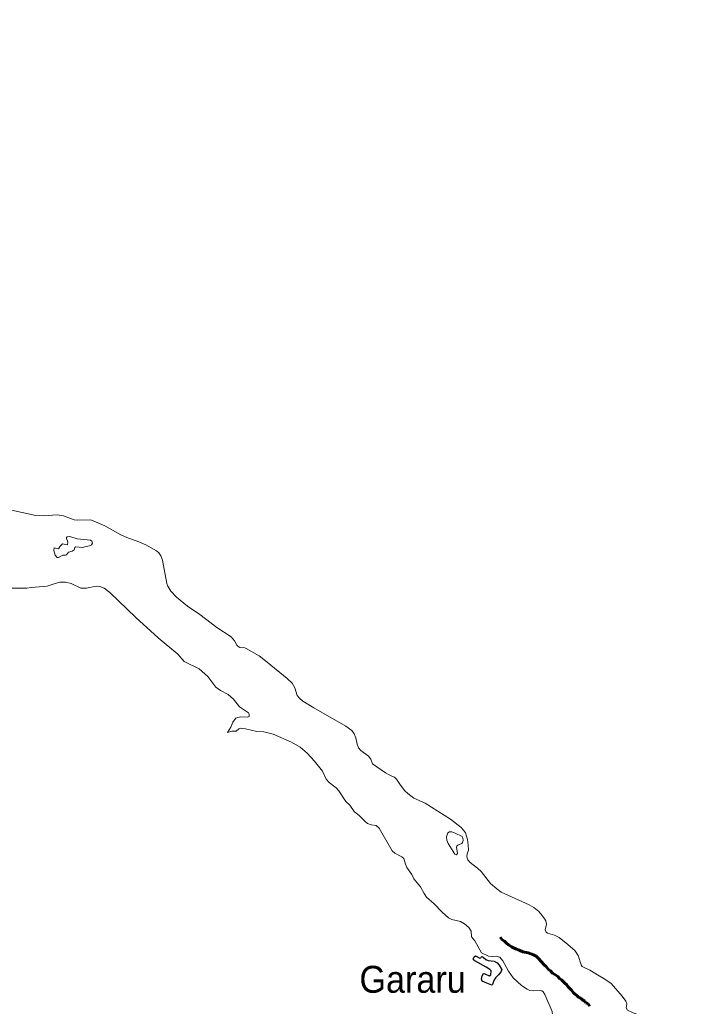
# Model space of a CAD drawing. Extents: x -1643653 to 4543381, y 1624270 to 13878484.
# Drawn here: x 701363 to 713736, y 8896862 to 8915212 of the extents above; entities that cross this region are included whole.
import ezdxf

# ---------------------------------------------------------------- set-up
doc = ezdxf.new("R2010")
doc.units = 0
doc.header["$LTSCALE"] = 160
doc.linetypes.add('LONG_DASH_SHORT_DASH', pattern=[9.9, 6, -1.2, 1.5, -1.2])
for name, color, linetype, lineweight in [('21', 7, 'Continuous', 25), ('25', 7, 'Continuous', 13), ('60', 7, 'Continuous', 13), ('7', 7, 'LONG_DASH_SHORT_DASH', 60)]:
    doc.layers.add(name, color=color, linetype=linetype, lineweight=lineweight)
doc.layers.add('41', color=7, linetype='Continuous')

msp = doc.modelspace()

# ---------------------------------------------------------------- linework, layer by layer
at = {"layer": '21'}
msp.add_lwpolyline([(710323, 8897547.4), (710310.6, 8897510.9), (710262.7, 8897448.5), (710205.4, 8897388.1), (710179.6, 8897340.9), (710149.4, 8897265.1), (710140.8, 8897256.9), (710043.9, 8897288.4), (709961.7, 8897329.1), (709947.6, 8897363.1), (709961.6, 8897429.2), (709984.2, 8897470), (709989.6, 8897472.6), (710012.7, 8897467.5), (710090.3, 8897425.2), (710122.4, 8897447.6), (710126, 8897519.8), (710103.3, 8897545.3), (710035.6, 8897588.8), (709826.1, 8897706.4), (709795.6, 8897744), (709810.8, 8897781.5), (709838, 8897800.1), (709914.9, 8897754.6), (709934.2, 8897760.9), (709942.3, 8897776.2), (709957.1, 8897785.6), (709980.8, 8897774.5), (710029.3, 8897733.8), (710072, 8897710.7), (710184.3, 8897701.5), (710239.2, 8897671.8), (710278.2, 8897623.4), (710322, 8897552.2)], close=True, dxfattribs=at)
at = {"layer": '25'}
for points in [[(699730.1, 8905870.1), (699833.6, 8905937.4), (700049.1, 8906011), (700564.9, 8906093.9), (701005.2, 8906113.6), (701154.5, 8906101.4), (701659.8, 8905992.8), (701803.5, 8905986.5), (702058.9, 8906003.4), (702175.9, 8905983.8), (702373, 8905910.6), (702436.8, 8905905.5), (702682, 8905912.8), (702942.6, 8905799.8), (703043.5, 8905742.3)], [(703043.5, 8905742.3), (703240.1, 8905630.3), (703386.8, 8905567), (703544.9, 8905514.5)], [(703544.9, 8905514.5), (703544.9, 8905514.5), (703708.6, 8905443.2), (703903.3, 8905333.4), (703950.4, 8905293.2), (703983.7, 8905242.4), (704017.5, 8905157.8), (704100.5, 8904727.4), (704116.7, 8904678.1), (704169.6, 8904585.4), (704276.9, 8904471.4), (704483.1, 8904302.2), (704709.8, 8904149.5), (705025.3, 8903904.5), (705294.1, 8903731.4), (705355.9, 8903661.9), (705397.8, 8903579.9), (705416.3, 8903559.4), (705456.6, 8903537.1), (705545.2, 8903528.8), (705574.6, 8903518.8), (705812.1, 8903380.7), (705964.1, 8903265.1), (706335.8, 8902958.3), (706429, 8902870.5), (706478.4, 8902782.6), (706522.3, 8902644.6), (706561.4, 8902592.6), (706627.5, 8902537.3), (706829.4, 8902410.4), (707426.7, 8902069.6), (707536.7, 8901989.7), (707580.8, 8901930.1), (707613.5, 8901857.8), (707638, 8901734), (707661.4, 8901666.3), (707707.1, 8901616.1), (707849, 8901513.6), (707889.3, 8901456.4), (707921.2, 8901374.1), (708164.6, 8901203.2), (708234, 8901164.4), (708282.6, 8901144)], [(701498, 8904635.9), (701073.3, 8904639.9), (700893.6, 8904612.2), (700683.7, 8904613.8), (700499, 8904578.5), (700435.5, 8904574.2), (700368.5, 8904593.8)], [(702004.3, 8904719), (701870.4, 8904678.1), (701577.9, 8904651), (701498, 8904635.9)], [(703520.5, 8904092.8), (703035.9, 8904557.4), (702930.4, 8904637.9), (702854, 8904670.9), (702784.7, 8904678.3), (702603.6, 8904639.4), (702499.6, 8904635.8), (702318.3, 8904724.9), (702212.1, 8904749.4), (702106.6, 8904750.3), (702004.3, 8904719)], [(704418.9, 8903273.5), (704303.8, 8903412.4), (703938.7, 8903713.3), (703520.5, 8904092.8)], [(705417, 8902230.5), (705468.7, 8902243.1), (705601.7, 8902236.3), (705626.1, 8902249.9), (705630.1, 8902294), (705613.1, 8902318.7), (705450.5, 8902433.4), (705338.6, 8902571.8), (705237.8, 8902662.7), (705098.5, 8902732.8), (705008.4, 8902794.2), (704859.8, 8902995.3), (704700.7, 8903136.3), (704418.9, 8903273.5)], [(705223.5, 8901956.6), (705285.9, 8902055.5), (705327.2, 8902145.4), (705340, 8902163.9), (705340, 8902163.9)], [(705340, 8902163.9), (705380.2, 8902221.5), (705417, 8902230.5)], [(706917, 8901328.8), (706845.7, 8901419), (706706.3, 8901570.6), (706577.5, 8901683.7), (706418, 8901776), (706077.6, 8901924.8), (705902.1, 8901964.8), (705769.4, 8901975.3), (705559.8, 8902024.1), (705462.6, 8902034.1), (705436.9, 8902022.7), (705383.9, 8901976.1), (705305.7, 8901975.9), (705223.5, 8901956.6)], [(708884.8, 8898960.2), (708812.9, 8899081.1), (708692, 8899230.3), (708649.9, 8899313.3), (708562.2, 8899440.2), (708534.2, 8899502.9), (708503.8, 8899608.4), (708465.9, 8899644.1), (708336.8, 8899710.3), (708284.4, 8899750.1), (708047.8, 8900175.7), (707990.8, 8900226.5), (707897.1, 8900236.8), (707831, 8900260), (707784.3, 8900295.7), (707679.2, 8900403.7), (707579.3, 8900485.4), (707498.4, 8900600.3), (707426.9, 8900668.2), (707296.2, 8900870.2), (707244.9, 8900923.6), (707114.9, 8901025.9), (707060.8, 8901088.8), (706991.1, 8901234.8), (706917, 8901328.8)], [(708282.6, 8901144), (708331.2, 8901123.5), (708369.6, 8901088.6), (708444.9, 8900971.6), (708520.8, 8900871.2), (708577.2, 8900819.4), (708690.2, 8900735.5), (708901.9, 8900638.8), (709137.2, 8900490.7)], [(709137.2, 8900490.7), (709372.6, 8900342.6), (709571.9, 8900187.3), (709610.7, 8900136.5)], [(709610.7, 8900136.5), (709649.5, 8900085.8), (709687.8, 8899966.6), (709696.9, 8899867.4)], [(709696.9, 8899867.4), (709706, 8899768.3), (709680, 8899695), (709673.6, 8899642.5), (709691.5, 8899588), (709738.8, 8899535.9), (709875.6, 8899429.5), (709875.6, 8899429.5), (709939.8, 8899367.7), (710112.9, 8899145), (710229.9, 8899043.2), (710316.3, 8898983), (710434.5, 8898930.1)], [(709950.2, 8897853.8), (709826.5, 8898078.7), (709765, 8898154.3), (709755.6, 8898257.5), (709714.4, 8898328.8), (709634.6, 8898396.5), (709559.8, 8898439.4), (709395, 8898473.4), (709333.8, 8898506.8), (709214.9, 8898614.3), (709070.8, 8898765.5), (708925, 8898892.5), (708884.8, 8898960.2)], [(710434.5, 8898930.1), (710835, 8898750.5), (710918.4, 8898699.6), (711013.8, 8898623.8), (711070, 8898553.2)], [(711070, 8898553.2), (711126.2, 8898482.6), (711144.3, 8898448), (711158.3, 8898389.2), (711130.3, 8898282.3), (711152.8, 8898240), (711175.8, 8898222.2), (711302.1, 8898183.8), (711391.3, 8898138.3), (711554.3, 8898011), (711603.7, 8897966)], [(710692.4, 8897249.1), (710533.9, 8897388.5), (710451.3, 8897511.8), (710342.9, 8897708), (710286.4, 8897777.2), (710220.4, 8897794.9), (710145.3, 8897789.3), (710079.5, 8897794.7), (709950.2, 8897853.8)], [(711603.7, 8897966), (711680.2, 8897896.3), (711746, 8897808.5), (711799.4, 8897633.4), (711822.1, 8897601.2), (711960, 8897533.9), (712103.8, 8897448.7)], [(712103.8, 8897448.7), (712242.6, 8897366.3), (712359.3, 8897283.4), (712565.7, 8897048.4), (712631.8, 8896958.1), (712647.9, 8896909.4), (712637.9, 8896831.9), (712665.2, 8896790.9), (712768.3, 8896741.4), (713044.9, 8896638.8), (713311.2, 8896489.3), (713385.5, 8896424.1)], [(711124.5, 8897078.8), (711093, 8897127.9), (711068.7, 8897147.8), (711049.5, 8897152.8), (710908.8, 8897146.9), (710849.4, 8897155.7), (710797.6, 8897180.7), (710692.4, 8897249.1)], [(712525.7, 8895564.3), (712179.3, 8895726.8), (711977.5, 8895873.7), (711872.3, 8895986), (711707.5, 8896200.3), (711600.3, 8896454.3), (711553.8, 8896536.9), (711494.9, 8896598.8), (711354.3, 8896661.8), (711292.1, 8896701.3), (711270.5, 8896704.9), (711261.3, 8896763.5), (711124.5, 8897078.8)]]:
    msp.add_lwpolyline(points, dxfattribs=at)
for points in [[(702679.3, 8905532.6), (702433.7, 8905559), (702292.5, 8905598.5), (702244.4, 8905591.1), (702234.6, 8905581.9), (702232, 8905562.8), (702259.6, 8905493.7), (702249.4, 8905443.2), (702159.4, 8905461.2), (702115.8, 8905419.6), (702084.4, 8905369.4), (702001, 8905388), (701998, 8905341.8), (702023.2, 8905250.2), (702057, 8905211), (702086.6, 8905207.7), (702162.1, 8905255.6), (702214.5, 8905249.9), (702235, 8905255.7), (702269.6, 8905309.9), (702336.8, 8905325.8), (702376.9, 8905350), (702388.8, 8905392.2), (702403.4, 8905405.1), (702532.1, 8905397.2), (702600.3, 8905416.2), (702662.5, 8905423.3), (702700.1, 8905446), (702715.3, 8905477.1), (702706.1, 8905515.4)], [(709580.3, 8899889.8), (709596.2, 8899906.3), (709606, 8899943.5), (709599.7, 8899997.3), (709588.6, 8900017.3), (709459.5, 8900083.7), (709393.7, 8900104.9), (709351.6, 8900105.7), (709323, 8900086.1), (709294.9, 8900014.3), (709301.9, 8899949.1), (709327.1, 8899890.5), (709454.5, 8899688.2), (709485.7, 8899677.3), (709503.8, 8899701.2), (709483.4, 8899821.2), (709487.6, 8899841.5), (709510.1, 8899860.5)]]:
    msp.add_lwpolyline(points, close=True, dxfattribs=at)
at = {"layer": '60', "lineweight": 25}
msp.add_spline([(814781, 9009175.5), (814787.2, 9009173.4), (814796.9, 9009173.4), (814799.4, 9009172.4), (814805.1, 9009174.5), (814805.6, 9009176.5), (814811.7, 9009179.5), (814811.7, 9009179.5), (814801.5, 9009181), (814790.7, 9009181.5), (814784.1, 9009183.1), (814777.4, 9009185.1), (814778.4, 9009175.5)], degree=3, dxfattribs=at)
at = {"layer": '7'}
for points in [[(711474.4, 8897314.1), (711433.6, 8897355), (711398, 8897378), (711370, 8897413.8), (711308.9, 8897454.7), (711270.7, 8897477.7), (711230, 8897521.1), (711189.3, 8897549.2), (711148.6, 8897600.3), (711112.9, 8897631), (711056.9, 8897694.9), (711016.2, 8897746.1), (710965.3, 8897792.1), (710911.8, 8897817.6), (710817.7, 8897856), (710718.5, 8897873.8), (710647.2, 8897904.5), (710598.8, 8897925), (710555.6, 8897945.4), (710507.2, 8897965.9), (710481.8, 8897986.3), (710448.7, 8898001.7), (710413.1, 8898034.9), (710374.9, 8898073.2), (710334.2, 8898098.8), (710296.3, 8898144.4)], [(711960.5, 8896861.6), (711924.9, 8896910.2), (711889.3, 8896928.1), (711866.3, 8896958.8), (711830.7, 8896976.7), (711795.1, 8897009.9), (711759.5, 8897027.8), (711718.7, 8897061), (711695.8, 8897081.5), (711657.6, 8897112.1), (711619.5, 8897158.2), (711594, 8897186.3), (711555.8, 8897232.3), (711532.9, 8897257.8), (711497.3, 8897291.1), (711474.4, 8897314.1)]]:
    msp.add_lwpolyline(points, dxfattribs=at)

# ---------------------------------------------------------------- texts
at = {"layer": '41', "width": 0.95}
msp.add_text('Gararu', height=500, dxfattribs=at).set_placement((707678.8, 8897112.8))

doc.saveas('drawing.dxf')
